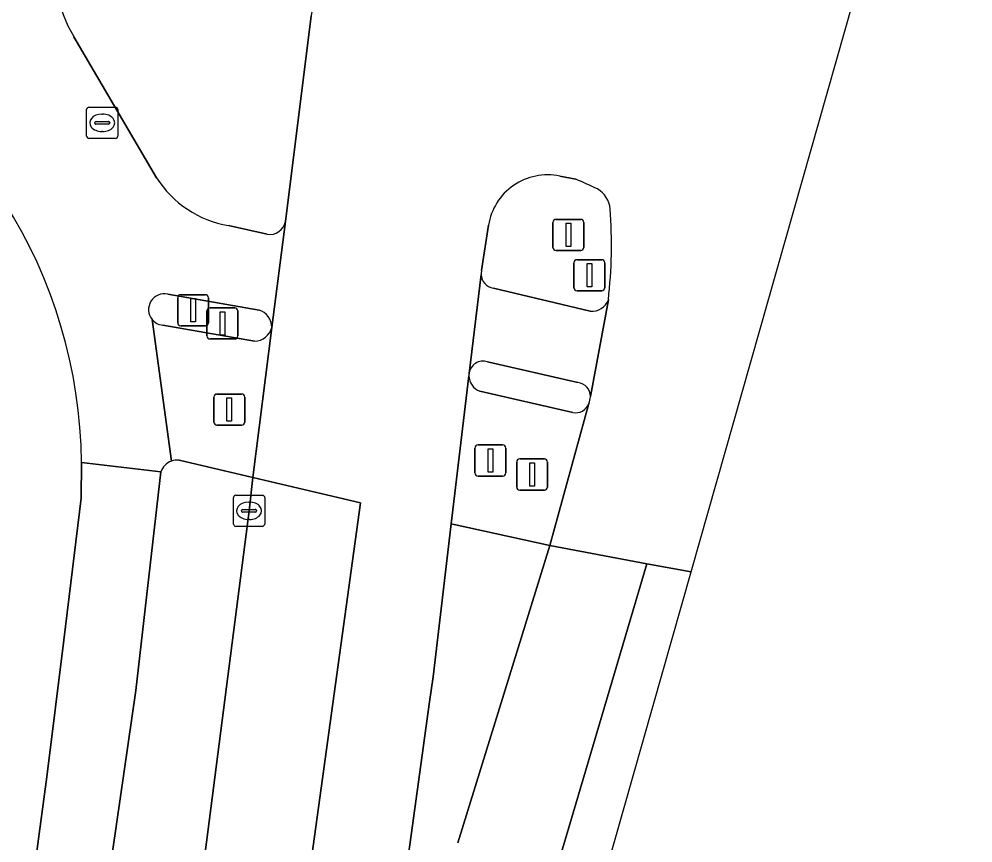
# Model space of a CAD drawing. Extents: x 162073 to 163043, y 381818 to 382561.
# Drawn here: x 163012.72 to 163043.34, y 382434.83 to 382461.29 of the extents above; entities that cross this region are included whole.
import ezdxf

# ---------------------------------------------------------------- set-up
doc = ezdxf.new("R2010")
doc.units = 0
for name, color, linetype in [('IMGEO_Berm_gesloten', 7, 'Continuous'), ('IMGEO_Berm_groen', 7, 'Continuous'), ('IMGEO_Fietspad_gesloten', 7, 'Continuous'), ('IMGEO_Fietspad_open', 7, 'Continuous'), ('IMGEO_Kolk', 7, 'Continuous'), ('IMGEO_Lichtmast', 7, 'Continuous'), ('IMGEO_Rijbaan_regionaal_gesloten', 7, 'Continuous'), ('IMGEO_Rioolput', 7, 'Continuous'), ('IMGEO_Verkeerseiland_open', 7, 'Continuous'), ('IMGEO_Verkeersregelinstallatiepaal', 7, 'Continuous'), ('IMGEO_Voetpad_open', 7, 'Continuous')]:
    doc.layers.add(name, color=color, linetype=linetype)

msp = doc.modelspace()

# ---------------------------------------------------------------- linework, layer by layer
at = {"layer": 'IMGEO_Berm_gesloten'}
msp.add_lwpolyline([(163026.801, 382434.834), (163029.759, 382444.383), (163026.683, 382445.056), (163026.592, 382445.076), (163026.008, 382440.165), (163025.898, 382439.366), (163024.039, 382425.902)], dxfattribs=at)
at = {"layer": 'IMGEO_Berm_groen'}
for points in [[(163016.478, 382420.033), (163018.04, 382429.758), (163018.599, 382433.781), (163020.099, 382445.499), (163020.222, 382446.563), (163017.856, 382447.119)], [(163017.267, 382446.746), (163016.469, 382439.732), (163015.1, 382430.253)]]:
    msp.add_lwpolyline(points, dxfattribs=at)
for centre, radius, start, end in [((163017.793, 382446.565), 0.558, 83.5156, 109.3676), ((163017.797, 382446.563), 0.561, 109.71, 160.9581)]:
    msp.add_arc(centre, radius, start, end, dxfattribs=at)
at = {"layer": 'IMGEO_Fietspad_gesloten'}
msp.add_lwpolyline([(163015.1, 382430.253), (163016.469, 382439.732), (163017.267, 382446.746), (163014.724, 382447.047), (163014.71, 382445.899), (163014.151, 382441.34), (163013.613, 382436.951), (163012.78, 382430.823)], dxfattribs=at)
at = {"layer": 'IMGEO_Fietspad_open'}
for points in [[(163017.134, 382456.193), (163014.475, 382460.722)], [(163020.83, 382451.386), (163021.27, 382454.791)], [(163020.681, 382454.377), (163019.438, 382454.663)], [(163027.552, 382453.084), (163027.162, 382449.905)], [(163031.055, 382451.911), (163027.945, 382452.649)], [(163017.491, 382452.453), (163020.422, 382451.945)], [(163031.061, 382449.167), (163031.636, 382452.275)], [(163017.608, 382447.091), (163016.985, 382451.645)], [(163027.755, 382450.28), (163030.661, 382449.619)], [(163014.724, 382447.047), (163017.267, 382446.746)]]:
    msp.add_lwpolyline(points, dxfattribs=at)
for centre, radius, start, end in [((163018.069, 382462.875), 4.19, 167.8843, 210.9178), ((162998.839, 382446.885), 15.886, 0.5826, 64.1598), ((163019.971, 382457.965), 3.345, 211.9917, 260.835), ((163020.768, 382454.879), 0.509, 260.1376, 350.0682), ((163028.002, 382453.095), 0.45, 181.4151, 262.7772), ((163017.38, 382451.96), 0.505, 77.3615, 218.5258), ((163031.122, 382452.449), 0.542, 262.8488, 341.286), ((163020.248, 382451.39), 0.582, 359.624, 72.6256), ((163027.614, 382449.847), 0.456, 71.9755, 172.6412), ((163030.608, 382449.169), 0.453, 359.7073, 83.3075), ((163017.797, 382446.563), 0.561, 109.71, 160.9581)]:
    msp.add_arc(centre, radius, start, end, dxfattribs=at)
at = {"layer": 'IMGEO_Kolk'}
for p, q in [((163019.601, 382445.073), (163019.601, 382445.925)), ((163019.676, 382445.999), (163020.528, 382445.999)), ((163020.602, 382445.925), (163020.602, 382445.073)), ((163020.089, 382445.779), (163020.114, 382445.779)), ((163019.86, 382445.493), (163019.86, 382445.505)), ((163020.298, 382445.456), (163019.9, 382445.456)), ((163019.903, 382445.542), (163020.301, 382445.542)), ((163020.344, 382445.505), (163020.344, 382445.493)), ((163020.528, 382444.999), (163019.676, 382444.999)), ((163020.112, 382445.219), (163020.087, 382445.219))]:
    msp.add_line(p, q, dxfattribs=at)
for points in [[(163019.601, 382445.073), (163019.601, 382445.925)], [(163019.676, 382445.999), (163020.528, 382445.999)], [(163020.602, 382445.925), (163020.602, 382445.073)], [(163020.528, 382444.999), (163019.676, 382444.999)]]:
    msp.add_lwpolyline(points, dxfattribs=at)
for centre, radius, start, end in [((163019.678, 382445.923), 0.0765, 91.552, 178.448), ((163019.678, 382445.923), 0.0765, 91.552, 178.448), ((163020.526, 382445.923), 0.0765, 1.552, 88.448), ((163020.526, 382445.923), 0.0765, 1.552, 88.448), ((163019.9, 382445.502), 0.0403, 85.8775, 175.7526), ((163019.897, 382445.492), 0.0366, 178.938, 274.7102), ((163020.301, 382445.499), 0.043, 264.8664, 352.4533), ((163020.305, 382445.504), 0.0386, 1.7309, 96.639), ((163019.678, 382445.075), 0.0765, 181.552, 268.448), ((163019.678, 382445.075), 0.0765, 181.552, 268.448), ((163020.526, 382445.075), 0.0765, 271.552, 358.448), ((163020.526, 382445.075), 0.0765, 271.552, 358.448)]:
    msp.add_arc(centre, radius, start, end, dxfattribs=at)
for centre, major_axis, ratio, start_param, end_param in [((163020.088, 382445.499), (-0.387, 0.002), 0.722429, 4.712389, 7.853982), ((163020.113, 382445.499), (-0.39, 0.002), 0.717154, 1.570796, 4.712389)]:
    msp.add_ellipse(centre, major_axis=major_axis, ratio=ratio, start_param=start_param, end_param=end_param, dxfattribs=at)
at = {"layer": 'IMGEO_Lichtmast'}
for p, q in [((163029.957, 382454.855), (163030.747, 382454.855)), ((163030.747, 382454.855), (163029.957, 382454.855)), ((163029.857, 382453.955), (163029.857, 382454.755)), ((163029.857, 382454.755), (163029.857, 382453.955)), ((163030.847, 382454.755), (163030.847, 382453.955)), ((163030.847, 382453.955), (163030.847, 382454.755)), ((163030.747, 382453.855), (163029.957, 382453.855)), ((163029.957, 382453.855), (163030.747, 382453.855))]:
    msp.add_line(p, q, dxfattribs=at)
msp.add_lwpolyline([(163030.277, 382454.73), (163030.427, 382454.73), (163030.427, 382453.98), (163030.277, 382453.98), (163030.277, 382454.73)], dxfattribs=at)
for centre, start, end in [((163029.957, 382454.755), 90, 180), ((163029.957, 382454.755), 90, 180), ((163030.747, 382454.755), 0, 90), ((163030.747, 382454.755), 360, 90), ((163029.957, 382453.955), 180, 270), ((163029.957, 382453.955), 180, 270), ((163030.747, 382453.955), 270, 0), ((163030.747, 382453.955), 270, 0)]:
    msp.add_arc(centre, 0.1, start, end, dxfattribs=at)
at = {"layer": 'IMGEO_Rijbaan_regionaal_gesloten'}
for points in [[(163024.727, 382478.897), (163022.094, 382461.391), (163021.27, 382454.791), (163020.83, 382451.386), (163020.222, 382446.563), (163023.682, 382445.756), (163021.024, 382426.499), (163020.138, 382421.707), (163019.252, 382416.915), (163015.267, 382394.846), (163008.303, 382364.481), (163000.856, 382336.21), (162998.252, 382327.416), (162995.648, 382318.621), (162984.803, 382289.132), (162980.91, 382279.813), (162977.017, 382270.493), (162968.675, 382253.662), (162966.989, 382250), (162962.804, 382241.338), (162958.2, 382233.459), (162960.969, 382231.641)], [(163031.012, 382448.94), (163029.759, 382444.383), (163032.875, 382443.8), (163034.29, 382443.535), (163043.34, 382475.384), (163024.727, 382478.897)], [(163030.075, 382456.243), (163030.594, 382456.145)], [(163027.568, 382453.214), (163027.787, 382454.666)], [(163027.162, 382449.905), (163027.552, 382453.084)], [(163031.636, 382452.275), (163031.061, 382449.167)], [(163024.039, 382425.902), (163025.898, 382439.366), (163026.008, 382440.165), (163026.592, 382445.076), (163027.159, 382449.836)], [(163019.252, 382416.915), (163020.138, 382421.707), (163021.024, 382426.499), (163023.682, 382445.756), (163020.222, 382446.563), (163020.099, 382445.499), (163018.599, 382433.781), (163018.04, 382429.758), (163016.478, 382420.033)], [(163032.875, 382443.8), (163029.759, 382444.383), (163026.801, 382434.834)], [(162956.261, 382217.556), (162959.404, 382222.731), (162963.365, 382229.253), (162982.804, 382270.096), (163002.164, 382316.367), (163021.987, 382400.242), (163034.29, 382443.535), (163032.875, 382443.8), (163030.371, 382435.334), (163023.486, 382412.136), (163021.972, 382406.58)], [(163021.972, 382406.58), (163023.486, 382412.136), (163030.371, 382435.334), (163032.875, 382443.8)]]:
    msp.add_lwpolyline(points, dxfattribs=at)
for centre, radius, start, end in [((163029.681, 382454.366), 1.918, 78.1575, 170.9955), ((163020.819, 382433.446), 24.714, 64.931, 66.7024), ((163030.862, 382455.117), 0.834, 5.0475, 59.0594), ((163016.176, 382454.035), 15.56, 353.5039, 4.2557), ((163027.976, 382453.098), 0.424, 164.1041, 181.8629), ((163027.563, 382449.853), 0.404, 172.6114, 182.4095), ((163030.384, 382449.194), 0.677, 337.9453, 357.6929)]:
    msp.add_arc(centre, radius, start, end, dxfattribs=at)
at = {"layer": 'IMGEO_Rioolput'}
for p, q in [((163014.961, 382458.456), (163015.813, 382458.456)), ((163014.886, 382457.53), (163014.886, 382458.382)), ((163015.374, 382458.236), (163015.399, 382458.236)), ((163015.887, 382458.382), (163015.887, 382457.53)), ((163015.145, 382457.95), (163015.145, 382457.962)), ((163015.583, 382457.913), (163015.185, 382457.913)), ((163015.188, 382457.999), (163015.586, 382457.999)), ((163015.629, 382457.962), (163015.629, 382457.95)), ((163015.397, 382457.676), (163015.372, 382457.676)), ((163015.813, 382457.456), (163014.961, 382457.456))]:
    msp.add_line(p, q, dxfattribs=at)
for points in [[(163014.961, 382458.456), (163015.813, 382458.456)], [(163014.886, 382457.53), (163014.886, 382458.382)], [(163015.887, 382458.382), (163015.887, 382457.53)], [(163015.813, 382457.456), (163014.961, 382457.456)]]:
    msp.add_lwpolyline(points, dxfattribs=at)
for centre, radius, start, end in [((163014.963, 382458.38), 0.0765, 91.552, 178.448), ((163014.963, 382458.38), 0.0765, 91.552, 178.448), ((163015.811, 382458.38), 0.0765, 1.552, 88.448), ((163015.811, 382458.38), 0.0765, 1.552, 88.448), ((163015.185, 382457.959), 0.0403, 85.8775, 175.7526), ((163015.182, 382457.949), 0.0366, 178.938, 274.7102), ((163015.586, 382457.956), 0.043, 264.8664, 352.4533), ((163015.59, 382457.961), 0.0386, 1.7309, 96.639), ((163014.963, 382457.532), 0.0765, 181.552, 268.448), ((163014.963, 382457.532), 0.0765, 181.552, 268.448), ((163015.811, 382457.532), 0.0765, 271.552, 358.448), ((163015.811, 382457.532), 0.0765, 271.552, 358.448)]:
    msp.add_arc(centre, radius, start, end, dxfattribs=at)
for centre, major_axis, ratio, start_param, end_param in [((163015.373, 382457.956), (-0.387, 0.002), 0.722429, 4.712389, 7.853982), ((163015.398, 382457.956), (-0.39, 0.002), 0.717154, 1.570796, 4.712389)]:
    msp.add_ellipse(centre, major_axis=major_axis, ratio=ratio, start_param=start_param, end_param=end_param, dxfattribs=at)
at = {"layer": 'IMGEO_Verkeerseiland_open'}
for points in [[(163021.27, 382454.791), (163022.094, 382461.391)], [(163014.475, 382460.722), (163017.134, 382456.193)], [(163030.594, 382456.145), (163030.075, 382456.243)], [(163019.438, 382454.663), (163020.681, 382454.377)], [(163027.787, 382454.666), (163027.568, 382453.214)], [(163027.945, 382452.649), (163031.055, 382451.911)], [(163020.422, 382451.945), (163017.491, 382452.453)], [(163017.328, 382451.457), (163020.275, 382450.947)], [(163030.661, 382449.619), (163027.755, 382450.28)], [(163027.512, 382449.34), (163030.493, 382448.656)]]:
    msp.add_lwpolyline(points, dxfattribs=at)
for centre, radius, start, end in [((163018.069, 382462.875), 4.19, 167.8843, 210.9178), ((163019.971, 382457.965), 3.345, 211.9917, 260.835), ((163029.681, 382454.366), 1.918, 78.1575, 170.9955), ((163020.819, 382433.446), 24.714, 64.931, 66.7024), ((163030.862, 382455.117), 0.834, 5.0475, 59.0594), ((163016.176, 382454.035), 15.56, 353.5039, 4.2557), ((163020.768, 382454.879), 0.509, 260.1376, 350.0682), ((163027.976, 382453.098), 0.424, 164.1041, 181.8629), ((163028.002, 382453.095), 0.45, 181.4151, 262.7772), ((163017.38, 382451.96), 0.505, 77.3615, 218.5258), ((163031.122, 382452.449), 0.542, 262.8488, 341.286), ((163020.248, 382451.39), 0.582, 359.624, 72.6256), ((163017.385, 382451.967), 0.513, 218.8823, 263.663), ((163020.271, 382451.522), 0.575, 270.3696, 346.3178), ((163027.614, 382449.847), 0.456, 71.9755, 172.6412), ((163027.563, 382449.853), 0.404, 172.6114, 182.4095), ((163027.695, 382449.844), 0.536, 180.8438, 250.0346), ((163030.608, 382449.169), 0.453, 359.7073, 83.3075), ((163030.384, 382449.194), 0.677, 337.9453, 357.6929), ((163030.586, 382449.103), 0.457, 258.3056, 339.0699)]:
    msp.add_arc(centre, radius, start, end, dxfattribs=at)
at = {"layer": 'IMGEO_Verkeersregelinstallatiepaal'}
for p, q in [((163030.632, 382453.561), (163031.422, 382453.561)), ((163031.422, 382453.561), (163030.632, 382453.561)), ((163030.532, 382452.661), (163030.532, 382453.461)), ((163030.532, 382453.461), (163030.532, 382452.661)), ((163031.522, 382453.461), (163031.522, 382452.661)), ((163031.522, 382452.661), (163031.522, 382453.461)), ((163017.81, 382451.536), (163017.81, 382452.336)), ((163017.81, 382452.336), (163017.81, 382451.536)), ((163017.91, 382452.436), (163018.7, 382452.436)), ((163018.7, 382452.436), (163017.91, 382452.436)), ((163018.8, 382452.336), (163018.8, 382451.536)), ((163018.8, 382451.536), (163018.8, 382452.336)), ((163031.422, 382452.561), (163030.632, 382452.561)), ((163030.632, 382452.561), (163031.422, 382452.561)), ((163018.749, 382451.116), (163018.749, 382451.916)), ((163018.749, 382451.916), (163018.749, 382451.116)), ((163018.849, 382452.016), (163019.639, 382452.016)), ((163019.639, 382452.016), (163018.849, 382452.016)), ((163019.739, 382451.916), (163019.739, 382451.116)), ((163019.739, 382451.116), (163019.739, 382451.916)), ((163018.7, 382451.436), (163017.91, 382451.436)), ((163017.91, 382451.436), (163018.7, 382451.436)), ((163019.639, 382451.016), (163018.849, 382451.016)), ((163018.849, 382451.016), (163019.639, 382451.016)), ((163018.97, 382448.346), (163018.97, 382449.146)), ((163018.97, 382449.146), (163018.97, 382448.346)), ((163019.07, 382449.246), (163019.86, 382449.246)), ((163019.86, 382449.246), (163019.07, 382449.246)), ((163019.96, 382449.146), (163019.96, 382448.346)), ((163019.96, 382448.346), (163019.96, 382449.146)), ((163019.86, 382448.246), (163019.07, 382448.246)), ((163019.07, 382448.246), (163019.86, 382448.246)), ((163027.352, 382446.713), (163027.352, 382447.513)), ((163027.352, 382447.513), (163027.352, 382446.713)), ((163027.452, 382447.613), (163028.242, 382447.613)), ((163028.242, 382447.613), (163027.452, 382447.613)), ((163028.342, 382447.513), (163028.342, 382446.713)), ((163028.342, 382446.713), (163028.342, 382447.513)), ((163028.793, 382447.162), (163029.583, 382447.162)), ((163029.583, 382447.162), (163028.793, 382447.162)), ((163028.693, 382446.262), (163028.693, 382447.062)), ((163028.693, 382447.062), (163028.693, 382446.262)), ((163029.683, 382447.062), (163029.683, 382446.262)), ((163029.683, 382446.262), (163029.683, 382447.062)), ((163028.242, 382446.613), (163027.452, 382446.613)), ((163027.452, 382446.613), (163028.242, 382446.613)), ((163029.583, 382446.162), (163028.793, 382446.162)), ((163028.793, 382446.162), (163029.583, 382446.162))]:
    msp.add_line(p, q, dxfattribs=at)
for points in [[(163030.952, 382453.436), (163031.102, 382453.436), (163031.102, 382452.686), (163030.952, 382452.686), (163030.952, 382453.436)], [(163018.23, 382452.311), (163018.38, 382452.311), (163018.38, 382451.561), (163018.23, 382451.561), (163018.23, 382452.311)], [(163019.169, 382451.891), (163019.319, 382451.891), (163019.319, 382451.141), (163019.169, 382451.141), (163019.169, 382451.891)], [(163019.39, 382449.121), (163019.54, 382449.121), (163019.54, 382448.371), (163019.39, 382448.371), (163019.39, 382449.121)], [(163027.772, 382447.488), (163027.922, 382447.488), (163027.922, 382446.738), (163027.772, 382446.738), (163027.772, 382447.488)], [(163029.113, 382447.037), (163029.263, 382447.037), (163029.263, 382446.287), (163029.113, 382446.287), (163029.113, 382447.037)]]:
    msp.add_lwpolyline(points, dxfattribs=at)
for centre, start, end in [((163030.632, 382453.461), 90, 180), ((163030.632, 382453.461), 90, 180), ((163031.422, 382453.461), 0, 90), ((163031.422, 382453.461), 360, 90), ((163030.632, 382452.661), 180, 270), ((163030.632, 382452.661), 180, 270), ((163031.422, 382452.661), 270, 0), ((163031.422, 382452.661), 270, 0), ((163017.91, 382452.336), 90, 180), ((163017.91, 382452.336), 90, 180), ((163018.7, 382452.336), 0, 90), ((163018.7, 382452.336), 360, 90), ((163018.849, 382451.916), 90, 180), ((163018.849, 382451.916), 90, 180), ((163019.639, 382451.916), 0, 90), ((163019.639, 382451.916), 360, 90), ((163017.91, 382451.536), 180, 270), ((163017.91, 382451.536), 180, 270), ((163018.7, 382451.536), 270, 0), ((163018.7, 382451.536), 270, 0), ((163018.849, 382451.116), 180, 270), ((163018.849, 382451.116), 180, 270), ((163019.639, 382451.116), 270, 0), ((163019.639, 382451.116), 270, 0), ((163019.07, 382449.146), 90, 180), ((163019.07, 382449.146), 90, 180), ((163019.86, 382449.146), 0, 90), ((163019.86, 382449.146), 360, 90), ((163019.07, 382448.346), 180, 270), ((163019.07, 382448.346), 180, 270), ((163019.86, 382448.346), 270, 0), ((163019.86, 382448.346), 270, 0), ((163027.452, 382447.513), 90, 180), ((163027.452, 382447.513), 90, 180), ((163028.242, 382447.513), 0, 90), ((163028.242, 382447.513), 360, 90), ((163028.793, 382447.062), 90, 180), ((163028.793, 382447.062), 90, 180), ((163029.583, 382447.062), 0, 90), ((163029.583, 382447.062), 360, 90), ((163027.452, 382446.713), 180, 270), ((163027.452, 382446.713), 180, 270), ((163028.242, 382446.713), 270, 0), ((163028.242, 382446.713), 270, 0), ((163028.793, 382446.262), 180, 270), ((163028.793, 382446.262), 180, 270), ((163029.583, 382446.262), 270, 0), ((163029.583, 382446.262), 270, 0)]:
    msp.add_arc(centre, 0.1, start, end, dxfattribs=at)
at = {"layer": 'IMGEO_Voetpad_open'}
for points in [[(163016.985, 382451.645), (163017.608, 382447.091)], [(163020.275, 382450.947), (163017.328, 382451.457)], [(163017.856, 382447.119), (163020.222, 382446.563), (163020.83, 382451.386)], [(163027.159, 382449.836), (163026.592, 382445.076), (163026.683, 382445.056), (163029.759, 382444.383), (163031.012, 382448.94)], [(163030.493, 382448.656), (163027.512, 382449.34)], [(163012.78, 382430.823), (163013.613, 382436.951), (163014.151, 382441.34), (163014.71, 382445.899), (163014.724, 382447.047)]]:
    msp.add_lwpolyline(points, dxfattribs=at)
for centre, radius, start, end in [((162998.839, 382446.885), 15.886, 0.5826, 64.1598), ((163017.385, 382451.967), 0.513, 218.8823, 263.663), ((163020.271, 382451.522), 0.575, 270.3696, 346.3178), ((163027.695, 382449.844), 0.536, 180.8438, 250.0346), ((163030.586, 382449.103), 0.457, 258.3056, 339.0699), ((163017.793, 382446.565), 0.558, 83.5156, 109.3676)]:
    msp.add_arc(centre, radius, start, end, dxfattribs=at)

doc.saveas('drawing.dxf')
